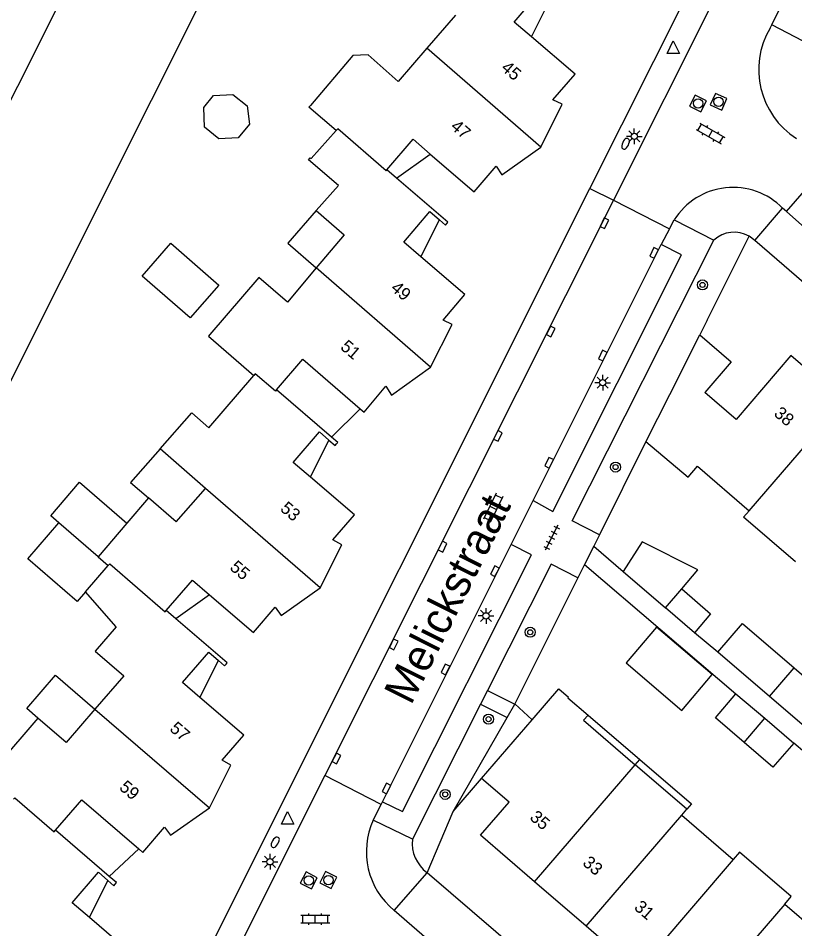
# Model space of a CAD drawing. Extents: x 124000 to 128010, y 398999 to 403000.
# Drawn here: x 127184.6 to 127246.4, y 400253.3 to 400325.7 of the extents above; entities that cross this region are included whole.
import ezdxf

# ---------------------------------------------------------------- set-up
doc = ezdxf.new("R2010")
doc.units = 0
for name, color, linetype in [('gg-afsc-erfafscheiding', 7, 'Continuous'), ('gg-afsc-muur', 7, 'Continuous'), ('gg-anno-huisnummerreeks BGT', 7, 'Continuous'), ('gg-anno-openbare ruimte label', 7, 'Continuous'), ('gg-bbg-bijgebouw', 7, 'Continuous'), ('gg-bbg-gedigitaliseerde bebouwing', 7, 'Continuous'), ('gg-bbg-gedigitaliseerde bijgebouw', 7, 'Continuous'), ('gg-bbg-hoofdgebouw', 7, 'Continuous'), ('gg-bbg-luifel en loopbrug', 7, 'Continuous'), ('gg-bbg-tussenscheiding', 7, 'Continuous'), ('gg-knt-verharding', 7, 'Continuous'), ('gg-knt-verharding nz', 7, 'Continuous'), ('gg-kntw-beschoeiing', 7, 'Continuous'), ('gt-grn-weggrens', 7, 'Continuous'), ('gt-symb-boom', 7, 'Continuous'), ('gt-symb-brandkraan', 7, 'Continuous'), ('gt-symb-klinker verharding', 7, 'Continuous'), ('gt-symb-kolk', 7, 'Continuous'), ('gt-symb-lichtmast', 7, 'Continuous'), ('gt-symb-rioolschacht', 7, 'Continuous'), ('gt-symb-tegel verharding', 7, 'Continuous'), ('gt-symb-waterafsluiter', 7, 'Continuous')]:
    doc.layers.add(name, color=color, linetype=linetype)

# ---------------------------------------------------------------- blocks, each defined once
blk = doc.blocks.new('gt0-BR')
at = {"layer": 'gt-symb-brandkraan'}
for centre, radius, start, end in [((-0.244, 0), 0.206, 107.56694, 252.43307), ((0.599, -2.664), 3, 106.89205, 107.56694), ((0, -0.691), 0.938, 73.10799, 106.89205), ((-0.599, -2.664), 3, 72.43309, 73.10799), ((0.244, 0), 0.206, 287.56695, 72.43309), ((0.599, 2.664), 3, 252.43307, 253.10797), ((0, 0.691), 0.938, 253.10797, 286.89206), ((-0.599, 2.664), 3, 286.89206, 287.56695)]:
    blk.add_arc(centre, radius, start, end, dxfattribs=at)
blk = doc.blocks.new('gt0-LMAST')
at = {"layer": 'gt-symb-lichtmast'}
for p, q in [((-0.182, 0.173), (-0.447, 0.438)), ((-0.005, 0.246), (-0.005, 0.621)), ((0.172, 0.173), (0.437, 0.438)), ((-0.255, -0.004), (-0.63, -0.004)), ((-0.182, -0.181), (-0.447, -0.446)), ((-0.005, -0.254), (-0.005, -0.629)), ((0.437, -0.446), (0.172, -0.181)), ((0.245, -0.004), (0.62, -0.004))]:
    blk.add_line(p, q, dxfattribs=at)
blk.add_circle((-0.005, -0.004), 0.25, dxfattribs=at)
blk = doc.blocks.new('gt0-WAFSL')
at = {"layer": 'gt-symb-waterafsluiter'}
for p, q in [((-0.5, -0.333), (0, 0.667)), ((0, 0.667), (0.5, -0.333)), ((0.5, -0.333), (-0.5, -0.333))]:
    blk.add_line(p, q, dxfattribs=at)
blk = doc.blocks.new('gt0-RS')
at = {"layer": 'gt-symb-rioolschacht'}
blk.add_lwpolyline([(-0.5, -0.5), (0.5, -0.5), (0.5, 0.5), (-0.5, 0.5)], close=True, dxfattribs=at)
blk.add_circle((0, 0), 0.375, dxfattribs=at)
blk = doc.blocks.new('gt0-KL1')
at = {"layer": 'gt-symb-klinker verharding'}
for p, q in [((-1.15, 0.3), (1.15, 0.3)), ((-1, -0.3), (-1, 0.3)), ((-0.5, 0.3), (-0.5, 0.45)), ((0, -0.3), (0, 0.3)), ((0.5, 0.3), (0.5, 0.45)), ((1, -0.3), (1, 0.3)), ((-1.15, -0.3), (1.15, -0.3)), ((-0.5, -0.45), (-0.5, -0.3)), ((0.5, -0.45), (0.5, -0.3))]:
    blk.add_line(p, q, dxfattribs=at)
blk = doc.blocks.new('gt0-KOLK')
at = {"layer": 'gt-symb-kolk'}
blk.add_lwpolyline([(0, 0), (0.375, 0), (0.375, 0.4), (-0.375, 0.4), (-0.375, 0), (0, 0)], dxfattribs=at)
blk = doc.blocks.new('gt0-TEG1')
at = {"layer": 'gt-symb-tegel verharding'}
for p, q in [((-1.125, 0), (1.125, 0)), ((-0.9, -0.25), (-0.9, 0.25)), ((-0.45, -0.25), (-0.45, 0.25)), ((0, -0.25), (0, 0.25)), ((0.45, -0.25), (0.45, 0.25)), ((0.9, -0.25), (0.9, 0.25))]:
    blk.add_line(p, q, dxfattribs=at)
blk = doc.blocks.new('gt0-BOOM')
at = {"layer": 'gt-symb-boom'}
for radius in [0.4, 0.2]:
    blk.add_circle((0, 0), radius, dxfattribs=at)

msp = doc.modelspace()

# ---------------------------------------------------------------- linework, layer by layer
at = {"layer": 'gg-afsc-erfafscheiding'}
for p, q in [((127230.401, 400283.716), (127232.737, 400281.709)), ((127229.668, 400282.268), (127241.696, 400271.995)), ((127240.268, 400275.312), (127238.395, 400276.842)), ((127224.112, 400271.157), (127224.131, 400271.19)), ((127224.131, 400271.19), (127225.506, 400269.933)), ((127223.503, 400270.095), (127224.112, 400271.157)), ((127219.224, 400262.636), (127223.503, 400270.095)), ((127249.897, 400264.969), (127246.295, 400268.072))]:
    msp.add_line(p, q, dxfattribs=at)
at = {"layer": 'gg-afsc-muur'}
for p, q in [((127239.397, 400301.692), (127238.813, 400300.53)), ((127234.546, 400292.038), (127230.854, 400284.625)), ((127230.854, 400284.625), (127230.401, 400283.716)), ((127229.668, 400282.268), (127229.14, 400281.212)), ((127229.14, 400281.212), (127224.131, 400271.19))]:
    msp.add_line(p, q, dxfattribs=at)
at = {"layer": 'gg-bbg-bijgebouw'}
msp.add_line((127240.072, 400270.094), (127241.696, 400271.995), dxfattribs=at)
at = {"layer": 'gg-bbg-gedigitaliseerde bebouwing'}
for p, q in [((127199.527, 400288.302), (127195.928, 400291.478)), ((127197.204, 400285.669), (127199.527, 400288.302)), ((127189.987, 400280.092), (127191.802, 400282.196)), ((127192.44, 400277.31), (127189.987, 400280.092)), ((127237.791, 400262.819), (127233.681, 400266.354)), ((127237.383, 400262.344), (127237.791, 400262.819)), ((127237.383, 400262.344), (127241.483, 400258.818)), ((127245.57, 400255.278), (127249.655, 400251.765))]:
    msp.add_line(p, q, dxfattribs=at)
for points in [[(127195.928, 400291.478), (127198.442, 400294.327), (127199.793, 400293.135), (127203.368, 400297.302)], [(127237.907, 400289.218), (127238.638, 400290.09), (127242.735, 400286.54)], [(127246.432, 400282.472), (127242.308, 400286.046), (127242.735, 400286.54)], [(127245.57, 400255.278), (127246.085, 400255.877), (127241.985, 400259.402), (127241.483, 400258.818)]]:
    msp.add_lwpolyline(points, dxfattribs=at)
at = {"layer": 'gg-bbg-gedigitaliseerde bijgebouw'}
for p, q in [((127236.092, 400278.827), (127237.384, 400280.331)), ((127238.395, 400276.842), (127236.092, 400278.827)), ((127244.357, 400271.786), (127240.268, 400275.312)), ((127246.313, 400274.061), (127250.404, 400270.534)), ((127241.696, 400271.995), (127244.003, 400270.05)), ((127248.447, 400268.26), (127244.357, 400271.786)), ((127242.344, 400268.12), (127240.072, 400270.094)), ((127244.003, 400270.05), (127246.295, 400268.072))]:
    msp.add_line(p, q, dxfattribs=at)
for points in [[(127237.384, 400280.331), (127239.684, 400278.337), (127238.395, 400276.842)], [(127240.268, 400275.312), (127242.227, 400277.584), (127246.313, 400274.061)], [(127246.295, 400268.072), (127244.633, 400266.15), (127242.344, 400268.12)]]:
    msp.add_lwpolyline(points, dxfattribs=at)
at = {"layer": 'gg-bbg-hoofdgebouw'}
for p, q in [((127219.41, 400325.951), (127217.127, 400323.305)), ((127214.706, 400312.989), (127213.945, 400313.638)), ((127237.331, 400297.58), (127238.813, 400300.53)), ((127237.331, 400297.58), (127234.546, 400292.038)), ((127209.552, 400292.401), (127205.18, 400296.155)), ((127234.546, 400292.038), (127237.907, 400289.218)), ((127194.998, 400287.56), (127193.289, 400285.566)), ((127197.204, 400285.669), (127194.998, 400287.56)), ((127193.289, 400285.566), (127190.996, 400282.891)), ((127190.996, 400282.891), (127191.802, 400282.196)), ((127197.165, 400277.951), (127196.405, 400278.601)), ((127186.209, 400270.066), (127182.3, 400265.517)), ((127221.475, 400265.251), (127225.506, 400269.933)), ((127191.877, 400257.473), (127187.61, 400261.144)), ((127225.696, 400257.05), (127221.399, 400260.75)), ((127229.794, 400253.521), (127225.696, 400257.05)), ((127233.892, 400249.992), (127229.794, 400253.521))]:
    msp.add_line(p, q, dxfattribs=at)
for points in [[(127225.434, 400324.213), (127224.066, 400325.383), (127226.146, 400327.815), (127226.906, 400327.165)], [(127226.179, 400315.455), (127227.891, 400318.868), (127227.154, 400319.197), (127228.916, 400321.235), (127225.434, 400324.213)], [(127217.127, 400323.305), (127214.852, 400320.668), (127212.455, 400322.786), (127211.257, 400322.729), (127207.87, 400318.768)], [(127209.929, 400316.772), (127207.754, 400318.632), (127207.87, 400318.768)], [(127208.325, 400310.408), (127210.096, 400312.403), (127207.723, 400314.433), (127207.86, 400314.593), (127207.938, 400314.535), (127207.944, 400314.539), (127209.929, 400316.772)], [(127213.945, 400313.638), (127216.039, 400316.071), (127217.402, 400314.898)], [(127217.402, 400314.898), (127220.882, 400311.901), (127222.629, 400313.925), (127223.094, 400313.248), (127226.179, 400315.455)], [(127218.732, 400309.398), (127218.808, 400309.486), (127214.706, 400312.989)], [(127208.325, 400310.408), (127210.544, 400308.471), (127208.331, 400305.843)], [(127216.658, 400306.716), (127215.29, 400307.885), (127217.369, 400310.318), (127218.124, 400309.658)], [(127218.124, 400309.658), (127218.599, 400309.244), (127218.732, 400309.398)], [(127217.426, 400297.947), (127219.136, 400301.345), (127218.415, 400301.7), (127220.147, 400303.735), (127216.658, 400306.716)], [(127208.331, 400305.843), (127206.051, 400303.136), (127203.783, 400305.088), (127199.888, 400300.55)], [(127199.888, 400300.55), (127199.769, 400300.411), (127203.368, 400297.302)], [(127238.813, 400300.53), (127241.304, 400298.375), (127239.211, 400295.955)], [(127250.27, 400295.265), (127246.066, 400298.873), (127241.714, 400293.789), (127239.211, 400295.955)], [(127205.18, 400296.155), (127207.267, 400298.58), (127211.834, 400294.649)], [(127211.834, 400294.649), (127212.134, 400294.391), (127213.865, 400296.435), (127214.324, 400295.736), (127217.426, 400297.947)], [(127207.87, 400289.208), (127206.503, 400290.379), (127208.584, 400292.81), (127209.344, 400292.161)], [(127209.94, 400291.857), (127210.045, 400291.978), (127209.552, 400292.401)], [(127209.344, 400292.161), (127209.838, 400291.739), (127209.94, 400291.857)], [(127208.647, 400280.413), (127210.357, 400283.829), (127209.648, 400284.228), (127211.364, 400286.218), (127207.87, 400289.208)], [(127196.405, 400278.601), (127198.488, 400281.031), (127199.855, 400279.86)], [(127199.855, 400279.86), (127203.347, 400276.866), (127205.067, 400278.888), (127205.553, 400278.216), (127208.647, 400280.413)], [(127201.177, 400274.354), (127201.259, 400274.45), (127197.165, 400277.951)], [(127192.44, 400277.31), (127190.776, 400275.381), (127193.048, 400273.433), (127190.75, 400270.772)], [(127199.083, 400271.709), (127197.718, 400272.882), (127199.803, 400275.31), (127200.555, 400274.65)], [(127200.555, 400274.65), (127201.055, 400274.211), (127201.177, 400274.354)], [(127225.506, 400269.933), (127227.621, 400272.389), (127228.387, 400271.73), (127228.341, 400271.677), (127229.94, 400270.301)], [(127199.856, 400262.93), (127201.56, 400266.332), (127200.849, 400266.71), (127202.573, 400268.712), (127199.083, 400271.709)], [(127190.75, 400270.772), (127188.465, 400268.127), (127186.209, 400270.066)], [(127229.94, 400270.301), (127229.581, 400269.884), (127233.681, 400266.354)], [(127221.399, 400260.75), (127223.657, 400263.372), (127221.475, 400265.251)], [(127187.61, 400261.144), (127189.699, 400263.568), (127194.232, 400259.661)], [(127194.232, 400259.661), (127194.557, 400259.381), (127196.279, 400261.401), (127196.75, 400260.747), (127199.856, 400262.93)], [(127190.308, 400254.206), (127188.943, 400255.38), (127191.03, 400257.806), (127191.781, 400257.145)], [(127192.349, 400256.854), (127192.449, 400256.98), (127191.877, 400257.473)], [(127191.781, 400257.145), (127192.251, 400256.732), (127192.349, 400256.854)], [(127191.07, 400245.428), (127192.797, 400248.838), (127192.084, 400249.193), (127193.788, 400251.212), (127190.308, 400254.206)]]:
    msp.add_lwpolyline(points, dxfattribs=at)
at = {"layer": 'gg-bbg-luifel en loopbrug'}
for p, q in [((127225.434, 400324.213), (127226.906, 400327.165)), ((127214.706, 400312.989), (127217.402, 400314.898)), ((127216.658, 400306.716), (127218.124, 400309.658)), ((127209.552, 400292.401), (127211.834, 400294.649)), ((127207.87, 400289.208), (127209.344, 400292.161)), ((127190.996, 400282.891), (127187.884, 400285.576)), ((127232.737, 400281.709), (127236.092, 400278.827)), ((127199.855, 400279.86), (127197.165, 400277.951)), ((127199.083, 400271.709), (127200.555, 400274.65)), ((127229.94, 400270.301), (127234.046, 400266.77)), ((127233.681, 400266.354), (127234.046, 400266.77)), ((127191.877, 400257.473), (127194.232, 400259.661)), ((127190.308, 400254.206), (127191.781, 400257.145))]:
    msp.add_line(p, q, dxfattribs=at)
for points in [[(127199.411, 400318.586), (127200.168, 400319.559), (127201.707, 400319.632), (127202.84, 400318.718), (127203.03, 400317.284), (127202.123, 400316.194), (127200.595, 400316.106), (127199.455, 400317.042), (127199.411, 400318.586)], [(127208.325, 400310.408), (127206.066, 400307.82), (127208.331, 400305.843)], [(127194.5, 400305.199), (127196.778, 400307.808), (127200.589, 400304.481), (127198.312, 400301.872), (127194.5, 400305.199)], [(127195.928, 400291.478), (127193.585, 400288.794), (127194.998, 400287.56)], [(127187.884, 400285.576), (127187.23, 400286.14), (127189.531, 400288.808), (127193.289, 400285.566)], [(127189.987, 400280.092), (127189.329, 400279.329), (127185.411, 400282.709), (127187.884, 400285.576)], [(127237.384, 400280.331), (127238.663, 400281.855), (127234.248, 400284.077), (127232.737, 400281.709)], [(127232.957, 400274.456), (127237.382, 400270.676), (127239.81, 400273.518), (127235.384, 400277.298), (127232.957, 400274.456)], [(127186.209, 400270.066), (127185.326, 400270.823), (127187.599, 400273.473), (127190.75, 400270.772)], [(127234.046, 400266.77), (127238.152, 400263.239), (127237.791, 400262.819)]]:
    msp.add_lwpolyline(points, dxfattribs=at)
at = {"layer": 'gg-bbg-tussenscheiding'}
for p, q in [((127226.179, 400315.455), (127217.127, 400323.305)), ((127217.426, 400297.947), (127208.331, 400305.843)), ((127242.735, 400286.54), (127250.27, 400295.265)), ((127208.647, 400280.413), (127199.527, 400288.302)), ((127244.357, 400271.786), (127246.313, 400274.061)), ((127190.75, 400270.772), (127199.856, 400262.93)), ((127242.344, 400268.12), (127244.003, 400270.05)), ((127225.696, 400257.05), (127233.681, 400266.354)), ((127229.794, 400253.521), (127237.383, 400262.344)), ((127241.483, 400258.818), (127233.892, 400249.992)), ((127245.57, 400255.278), (127237.99, 400246.463))]:
    msp.add_line(p, q, dxfattribs=at)
for points in [[(127213.945, 400313.638), (127213.89, 400313.575), (127210.04, 400316.896), (127209.929, 400316.772)], [(127205.18, 400296.155), (127205.09, 400296.051), (127203.485, 400297.439), (127203.368, 400297.302)], [(127191.802, 400282.196), (127191.916, 400282.327), (127196.336, 400278.521), (127196.405, 400278.601)], [(127184.275, 400263.61), (127184.375, 400263.728), (127187.509, 400261.027), (127187.61, 400261.144)]]:
    msp.add_lwpolyline(points, dxfattribs=at)
at = {"layer": 'gg-knt-verharding'}
for p, q in [((127230.094, 400312.167), (127244.25, 400340.43)), ((127240.675, 400328.606), (127231.961, 400311.232)), ((127244.538, 400325.178), (127245.128, 400326.369)), ((127247.653, 400323.547), (127244.538, 400325.178)), ((127245.715, 400310.325), (127248.934, 400314.053)), ((127172.922, 400198.017), (127230.094, 400312.167)), ((127231.961, 400311.232), (127209.017, 400265.489)), ((127231.961, 400311.232), (127236.41, 400308.966)), ((127243.188, 400308.026), (127245.408, 400310.596)), ((127245.715, 400310.325), (127245.408, 400310.596)), ((127236.41, 400308.966), (127236.79, 400309.66)), ((127236.79, 400309.66), (127239.942, 400308.058)), ((127236.41, 400308.966), (127235.749, 400307.702)), ((127239.397, 400301.692), (127242.734, 400308.366)), ((127243.188, 400308.026), (127242.734, 400308.366)), ((127223.82, 400283.856), (127225.566, 400287.353)), ((127221.944, 400272.264), (127224.112, 400271.157)), ((127221.397, 400271.179), (127215.977, 400260.432)), ((127221.397, 400271.179), (127223.503, 400270.095)), ((127209.017, 400265.489), (127200.083, 400247.677)), ((127213.495, 400263.202), (127209.017, 400265.489)), ((127219.224, 400262.636), (127221.475, 400265.251)), ((127213.495, 400263.202), (127213.596, 400263.403)), ((127212.87, 400261.959), (127213.495, 400263.202)), ((127217.154, 400257.766), (127219.224, 400262.636)), ((127215.977, 400260.432), (127212.87, 400261.959)), ((127214.538, 400254.768), (127217.154, 400257.766)), ((127217.127, 400257.789), (127217.154, 400257.766)), ((127218.746, 400251.128), (127214.538, 400254.768))]:
    msp.add_line(p, q, dxfattribs=at)
for points in [[(127252.18, 400304.937), (127247.178, 400309.032), (127245.715, 400310.325)], [(127225.566, 400287.353), (127227.148, 400286.477), (127237.373, 400306.886), (127235.749, 400307.702)], [(127230.854, 400284.625), (127228.68, 400285.747), (127239.942, 400308.058)], [(127308.165, 400247.222), (127278.429, 400272.834), (127280.764, 400275.578), (127243.188, 400308.026)], [(127213.596, 400263.403), (127215.194, 400262.63), (127225.443, 400283.035), (127223.82, 400283.856)], [(127229.14, 400281.212), (127227.001, 400282.291), (127221.944, 400272.264)], [(127276.589, 400210.62), (127255.446, 400228.828), (127253.473, 400226.534), (127217.154, 400257.766)]]:
    msp.add_lwpolyline(points, dxfattribs=at)
for centre, radius, start, end in [((127241.547, 400306.314), 2.371, 59.96401, 132.62627), ((127218.887, 400260.126), 2.926, 174.00568, 233.02316)]:
    msp.add_arc(centre, radius, start, end, dxfattribs=at)
at = {"layer": 'gg-knt-verharding nz'}
for p, q in [((127244.404, 400324.908), (127244.538, 400325.178)), ((127225.566, 400287.353), (127235.749, 400307.702)), ((127213.596, 400263.403), (127223.82, 400283.856))]:
    msp.add_line(p, q, dxfattribs=at)
for centre, radius, start, end in [((127250.003, 400321.611), 6.498, 149.50651, 237.35444), ((127241.469, 400306.718), 5.528, 44.55765, 147.83953), ((127218.348, 400259.441), 6.029, 155.31401, 230.80438)]:
    msp.add_arc(centre, radius, start, end, dxfattribs=at)
at = {"layer": 'gg-kntw-beschoeiing'}
for points in [[(127145.815, 400242.986), (127208.858, 400368.669), (127211.155, 400369.384)], [(127145.021, 400219.005), (127216.763, 400362.165), (127216.725, 400362.317)]]:
    msp.add_lwpolyline(points, dxfattribs=at)
at = {"layer": 'gt-grn-weggrens'}
for p, q in [((127230.094, 400312.167), (127231.961, 400311.232)), ((127230.401, 400283.716), (127229.668, 400282.268)), ((127221.944, 400272.264), (127221.397, 400271.179))]:
    msp.add_line(p, q, dxfattribs=at)

# ---------------------------------------------------------------- block references
at = {"layer": 'gt-symb-boom'}
for p in [(127239.037, 400304.497), (127232.13, 400290.013), (127225.343, 400276.882), (127222.036, 400269.976), (127218.592, 400263.994)]:
    msp.add_blockref('gt0-BOOM', p, dxfattribs=at)
at = {"layer": 'gt-symb-brandkraan'}
for p, rotation in [((127232.92, 400315.721), 64.9727212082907), ((127205.074, 400260.187), 59.409564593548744)]:
    msp.add_blockref('gt0-BR', p, dxfattribs=dict(at, rotation=rotation))
at = {"layer": 'gt-symb-klinker verharding'}
for p, rotation in [((127239.677, 400316.532), -29.538782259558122), ((127222.396, 400286.769), -115.77110594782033)]:
    msp.add_blockref('gt0-KL1', p, dxfattribs=dict(at, rotation=rotation))
msp.add_blockref('gt0-KL1', (127208.258, 400254.088), dxfattribs=at)
at = {"layer": 'gt-symb-kolk'}
for p, rotation in [((127231.059, 400309.487), -116.6162996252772), ((127235.367, 400306.948), 63.434948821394), ((127226.795, 400300.878), -116.36005820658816), ((127231.283, 400298.785), 63.434948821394), ((127222.6, 400292.58), -116.82140642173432), ((127227.025, 400290.272), 63.4605615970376), ((127218.196, 400283.778), -116.56505117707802), ((127222.711, 400281.646), 63.30677055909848), ((127214.322, 400276.007), -116.48817853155), ((127218.788, 400273.845), 63.63994179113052), ((127209.766, 400266.936), -116.6675021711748), ((127214.093, 400264.375), 62.922248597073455)]:
    msp.add_blockref('gt0-KOLK', p, dxfattribs=dict(at, rotation=rotation))
at = {"layer": 'gt-symb-lichtmast'}
for p in [(127233.622, 400316.309), (127231.115, 400296.724), (127221.837, 400278.19), (127204.671, 400258.642)]:
    msp.add_blockref('gt0-LMAST', p, dxfattribs=at)
at = {"layer": 'gt-symb-rioolschacht'}
for p, rotation in [((127240.315, 400319.057), -24.0265065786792), ((127238.686, 400318.918), -26.87253899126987), ((127207.745, 400257.153), -27.84662218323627), ((127209.305, 400257.184), -26.61629962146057)]:
    msp.add_blockref('gt0-RS', p, dxfattribs=dict(at, rotation=rotation))
at = {"layer": 'gt-symb-tegel verharding', "rotation": -116.56505117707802}
msp.add_blockref('gt0-TEG1', (127227.042, 400284.404), dxfattribs=at)
at = {"layer": 'gt-symb-waterafsluiter'}
for p in [(127236.718, 400323.219), (127206.064, 400261.968)]:
    msp.add_blockref('gt0-WAFSL', p, dxfattribs=at)

# ---------------------------------------------------------------- texts
at = {"layer": 'gg-anno-huisnummerreeks BGT'}
for s, rotation, p in [('45', 319.3, (127222.96, 400321.638)), ('47', 319.3, (127218.943, 400316.971)), ('49', 319.4, (127214.192, 400304.129)), ('51', 319.4, (127210.186, 400299.457)), ('38', 319.4, (127244.646, 400294.161)), ('53', 319.4, (127205.405, 400286.606)), ('55', 319.4, (127201.396, 400281.93)), ('57', 319.3, (127196.619, 400269.112)), ('59', 319.3, (127192.611, 400264.447)), ('35', 319.3, (127225.239, 400262.062)), ('33', 319.3, (127229.437, 400258.448)), ('31', 319.3, (127233.534, 400254.919))]:
    msp.add_text(s, height=1, rotation=rotation, dxfattribs=at).set_placement(p)
at = {"layer": 'gg-anno-openbare ruimte label'}
msp.add_text('Melickstraat', height=2.5, rotation=63.4, dxfattribs=at).set_placement((127215.87, 400271.017))

doc.saveas('drawing.dxf')
